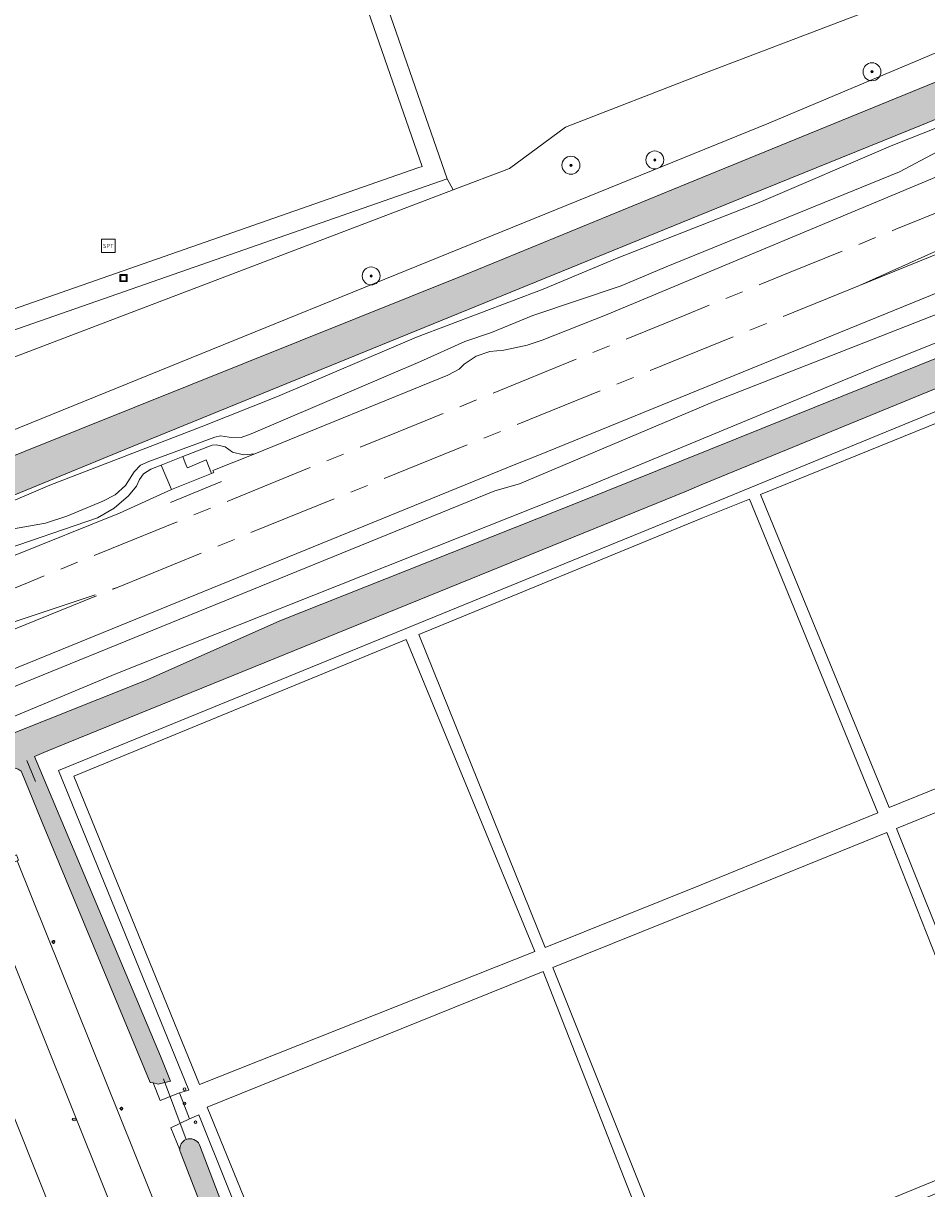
# Model space of a CAD drawing. Header units: metres. Extents: x 125349 to 128236, y 501602 to 503797.
# Tile 558 of 656: x 126924 to 127025, y 502814 to 502944. Entities that reach past the tile are written whole.
import ezdxf
from ezdxf.enums import TextEntityAlignment as Align

# ---------------------------------------------------------------- set-up
doc = ezdxf.new("R2010")
doc.units = ezdxf.units.M
doc.linetypes.add('AM-AS-SO', pattern=[16, 10, -2, 2, -2])
doc.layers.get('0').update_dxf_attribs({"linetype": 'CONTINUOUS'})
for name, color, linetype, lineweight in [('B-WE-AM-AS_SPOOR_TREIN-G', 10, 'AM-AS-SO', 18), ('B-WE-GR-BOOM-S-500', 90, 'CONTINUOUS', 18), ('B-WE-GR-GRAS-GV', 60, 'CONTINUOUS', 13), ('B-WE-GR-GROENVOORZIENING-GV', 80, 'CONTINUOUS', 18), ('B-WE-GR-RIET-GV', 120, 'CONTINUOUS', 13), ('B-WE-GW-TALUD_KRUIN-G', 90, 'CONTINUOUS', 18), ('B-WE-IE-MEUBILAIR-S', 7, 'CONTINUOUS', 18), ('B-WE-IE-MEUBILAIR_WEGMEUBILAIR-S', 7, 'CONTINUOUS', 18), ('B-WE-IE-MEUBILAIR_WEGMEUBILAIR_AFVALBAK-S', 7, 'CONTINUOUS', 18), ('B-WE-IE-TERREINAFSCHEIDING_KUNSTMATIG_HEKWERK-G', 20, 'IE-TERREINAFSCHEIDING_KUNSTMATIG-SO', 18), ('B-WE-IE-TERREINAFSCHEIDING_KUNSTMATIG_MUUR-G', 90, 'IE-TERREINAFSCHEIDING_KUNSTMATIG-SO', 18), ('B-WE-KW-KUNSTWERK_DUIKER-G', 170, 'CONTINUOUS', 18), ('B-WE-OG-TERREIN_BEGROEID-GV', 7, 'CONTINUOUS', 18), ('B-WE-OG-TERREIN_ERF-GV', 7, 'CONTINUOUS', 18), ('B-WE-OG-TERREIN_OEVER-GV', 7, 'CONTINUOUS', 18), ('B-WE-OG-WATER-GV', 130, 'CONTINUOUS', 18), ('B-WE-OG-WATER_SLOOT-GV', 120, 'CONTINUOUS', 18), ('B-WE-VH-HALFVERHARDING-GV', 130, 'CONTINUOUS', 18), ('B-WE-VH-ONVERHARD-GV', 252, 'CONTINUOUS', 18), ('B-WE-VH-OPENVERHARDING-GV', 90, 'CONTINUOUS', 18), ('B-WE-VH-OPENVERHARDING_BETONSTRAATSTEEN-GV', 90, 'CONTINUOUS', 18)]:
    doc.layers.add(name, color=color, linetype=linetype, lineweight=lineweight)
doc.layers.add('B-WE-OG-WATER-V', color=7, linetype='CONTINUOUS', lineweight=18, true_color=0xbee8ff)
doc.layers.add('B-WE-OG-WATER_SLOOT-V', color=7, linetype='CONTINUOUS', lineweight=18, true_color=0x73e9ff)
doc.styles.add('NLCS-ISO', font='NLCS-ISO.ttf')
doc.linetypes.add('IE-TERREINAFSCHEIDING_KUNSTMATIG-SO', pattern='A,4,[82,NLCS.SHX,S=0.75,R=90,X=0,Y=0],4,-2', length=10)

# ---------------------------------------------------------------- blocks, each defined once
blk = doc.blocks.new('SIE-WEG_AFVALBAK-SO')
at = {"color": 0, "linetype": 'ByBlock', "lineweight": 18}
for points in [[(-2, -2), (2, -2), (2, 2), (-2, 2)], [(-1.5, -1.5), (1.5, -1.5), (1.5, 1.5), (-1.5, 1.5)]]:
    blk.add_lwpolyline(points, close=True, dxfattribs=at)
blk = doc.blocks.new('SIE-MEUBILAIR_PAAL_LICHTMAST-SO')
for points in [[(-0.62, 0), (-1, 0)], [(-0.71, 0.71), (-0.44, 0.44)], [(0, 1), (0, 0.62)], [(0.44, 0.44), (0.71, 0.71)], [(1, 0), (0.62, 0)], [(-0.71, -0.71), (-0.44, -0.44)], [(0, -0.62), (0, -1)], [(0.44, -0.44), (0.71, -0.71)]]:
    blk.add_lwpolyline(points)
blk.add_circle((0, 0), 0.5)
blk = doc.blocks.new('SIE-MEUBILAIR_PAAL_VERKEERSBORD-SO')
blk.add_circle((0, 0), 0.75)
at = {"style": 'NLCS-ISO'}
blk.add_text('vb', height=0.75, dxfattribs=at).set_placement((0, 0.07), align=Align.MIDDLE_CENTER)
blk = doc.blocks.new('SIE-MEUBILAIR_PAAL_AFSLUITPAAL-SO')
blk.add_circle((0, 0), 0.75)
at = {"style": 'NLCS-ISO'}
blk.add_text('af', height=0.75, dxfattribs=at).set_placement((0, 0.05), align=Align.MIDDLE_CENTER)
blk = doc.blocks.new('SIE-MEUBILAIR_PUT_KOLK-SO')
blk.add_ellipse((0, 0), major_axis=(1.25, 0), ratio=0.54)
at = {"style": 'NLCS-ISO'}
blk.add_text('klk', height=0.75, dxfattribs=at).set_placement((0.03, 0), align=Align.MIDDLE_CENTER)
blk = doc.blocks.new('SIE-WEG_SPEELTOESTEL-SO')
at = {"flags": 128}
blk.add_lwpolyline([(-3.75, -3.75), (3.75, -3.75), (3.75, 3.75), (-3.75, 3.75)], close=True, dxfattribs=at)
at = {"style": 'NLCS-ISO'}
blk.add_text('SPT', height=2.25, dxfattribs=at).set_placement((0, 0), align=Align.MIDDLE_CENTER)
blk = doc.blocks.new('SGR-BOOM_01-SO')
at = {"linetype": 'ByBlock', "lineweight": 18}
h = blk.add_hatch(color=0, dxfattribs=at)
h.dxf.hatch_style = 1
edge = h.paths.add_edge_path()
edge.add_arc((0, 0), 0.25, 0, 360)
at = {"color": 0, "linetype": 'ByBlock', "lineweight": 18}
for radius in [2, 0.25]:
    blk.add_circle((0, 0), radius, dxfattribs=at)

msp = doc.modelspace()

# ---------------------------------------------------------------- hatches: boundary and pattern name
at = {"layer": 'B-WE-OG-WATER-V'}
msp.add_hatch(color=256, dxfattribs=at).paths.add_polyline_path([(126925.692, 502862.179), (126926.725, 502862.599), (126929.444, 502863.705), (126998.342, 502891.735), (127000, 502892.411), (127068.237, 502920.434), (127146.516, 502952.024), (127196.733, 502973.001), (127260.705, 502998.784), (127260.857, 502998.82), (127261.013, 502998.828), (127261.168, 502998.808), (127261.317, 502998.761), (127261.455, 502998.687), (127261.567, 502998.585), (127261.661, 502998.466), (127261.733, 502998.333), (127261.782, 502998.19), (127261.807, 502998.041), (127261.945, 502997.108), (127262.153, 502995.7), (127264.042, 502982.918), (127274.544, 502911.835), (127274.907, 502909.378), (127282.182, 502860.137), (127282.031, 502858.976), (127281.742, 502858.155), (127281.334, 502857.386), (127268.035, 502838.479), (127192.199, 502827.152), (127174.64, 502824.496), (127100.104, 502813.864), (127099.193, 502813.92), (127098.304, 502814.128), (127097.618, 502814.416), (127096.987, 502814.81), (127096.427, 502815.299), (127095.952, 502815.872), (127095.582, 502816.467), (127095.305, 502817.11), (127095.127, 502817.788), (127095.052, 502818.484), (127085.615, 502879.411), (127084.34, 502879.16), (127094.277, 502813.207), (127094.502, 502811.717), (127096.103, 502811.268), (127132.621, 502816.48), (127179.344, 502823.246), (127230.768, 502830.464), (127268.638, 502836.128), (127269.888, 502836.64), (127270.897, 502837.476), (127280.482, 502851.498), (127284.384, 502857.206), (127284.591, 502857.745), (127284.735, 502858.304), (127284.823, 502858.953), (127284.833, 502859.607), (127284.584, 502861.398), (127283.981, 502865.851), (127266.618, 502983.933), (127264.357, 502999.307), (127264.347, 502999.447), (127264.363, 502999.639), (127264.412, 502999.825), (127264.492, 503000), (127264.602, 503000.168), (127264.738, 503000.316), (127264.896, 503000.44), (127265.072, 503000.536), (127265.86, 503000.856), (127270.744, 503002.841), (127363.988, 503040.735), (127500, 503096.01), (127557.609, 503119.4), (127566.001, 503122.807), (127564.637, 503126.313), (127556.879, 503123.274), (127513.142, 503105.462), (127471.191, 503088.149), (127356.647, 503040.877), (127237.227, 502993.046), (127157.527, 502959.981), (127056.473, 502918.71), (126986.353, 502890.514), (126953.022, 502877.282), (126938.276, 502870.698), (126816.16, 502822.047), (126799.469, 502814.983), (126798.43, 502814.189), (126797.678, 502813.119), (126797.298, 502811.964), (126794.069, 502810.633), (126794.114, 502810.547), (126794.255, 502810.364), (126794.427, 502810.209), (126794.623, 502810.087), (126794.838, 502810.003), (126795.065, 502809.958), (126801.742, 502812.259), (126815.875, 502817.472), (126882.56, 502844.385), (126887.864, 502846.257), (126892.686, 502848.457), (126899.347, 502851.123), (126904.204, 502852.841), (126910.749, 502855.949), (126912.045, 502856.396), (126920.665, 502860.142), (126923.134, 502861.019), (126923.894, 502860.754), (126924.227, 502860.545), (126924.713, 502859.369), (126926.414, 502855.193), (126931.221, 502843.57), (126935.053, 502834.355), (126938.599, 502825.858), (126938.915, 502825.79), (126939.468, 502825.67), (126940.871, 502825.979), (126940.481, 502826.935), (126939.727, 502828.784)])
at = {"layer": 'B-WE-OG-WATER_SLOOT-V'}
h = msp.add_hatch(color=256, dxfattribs=at)
edge = h.paths.add_edge_path()
edge.add_line((127109.294, 502966.875), (127108.498, 502968.844))
edge.add_line((127108.498, 502968.844), (127107.772, 502970.641))
edge.add_line((127107.772, 502970.641), (127068.489, 502954.552))
edge.add_line((127068.489, 502954.552), (127030.455, 502939.089))
edge.add_line((127030.455, 502939.089), (126998.342, 502925.95))
edge.add_line((126998.342, 502925.95), (126973.716, 502915.849))
edge.add_line((126973.716, 502915.849), (126899.988, 502886.297))
edge.add_line((126899.988, 502886.297), (126868.392, 502873.189))
edge.add_line((126868.392, 502873.189), (126830.774, 502857.997))
edge.add_line((126830.774, 502857.997), (126818.319, 502853.082))
edge.add_line((126818.319, 502853.082), (126804.876, 502847.478))
edge.add_line((126804.876, 502847.478), (126794.815, 502843.454))
edge.add_arc((126795.766, 502841.367), 2.293, 114.50274, 145.50338)
edge.add_line((126793.876, 502842.666), (126793.772, 502842.499))
edge.add_line((126793.772, 502842.499), (126793.682, 502842.323))
edge.add_line((126793.682, 502842.323), (126793.608, 502842.141))
edge.add_line((126793.608, 502842.141), (126793.55, 502841.952))
edge.add_line((126793.55, 502841.952), (126793.508, 502841.76))
edge.add_line((126793.508, 502841.76), (126793.577, 502841.573))
edge.add_line((126793.577, 502841.573), (126793.662, 502841.392))
edge.add_line((126793.662, 502841.392), (126793.762, 502841.219))
edge.add_line((126793.762, 502841.219), (126793.876, 502841.055))
edge.add_line((126793.876, 502841.055), (126794.003, 502840.902))
edge.add_line((126794.003, 502840.902), (126794.143, 502840.759))
edge.add_line((126794.143, 502840.759), (126794.294, 502840.629))
edge.add_line((126794.294, 502840.629), (126794.456, 502840.512))
edge.add_line((126794.456, 502840.512), (126794.612, 502840.443))
edge.add_line((126794.612, 502840.443), (126794.774, 502840.388))
edge.add_line((126794.774, 502840.388), (126794.94, 502840.347))
edge.add_line((126794.94, 502840.347), (126795.109, 502840.321))
edge.add_line((126795.109, 502840.321), (126795.279, 502840.309))
edge.add_line((126795.279, 502840.309), (126795.45, 502840.312))
edge.add_line((126795.45, 502840.312), (126795.62, 502840.329))
edge.add_line((126795.62, 502840.329), (126795.788, 502840.362))
edge.add_line((126795.788, 502840.362), (126795.952, 502840.408))
edge.add_line((126795.952, 502840.408), (126802.862, 502843.234))
edge.add_line((126802.862, 502843.234), (126806.917, 502844.92))
edge.add_line((126806.917, 502844.92), (126811.948, 502846.879))
edge.add_line((126811.948, 502846.879), (126839.62, 502857.651))
edge.add_line((126839.62, 502857.651), (126868.251, 502869.491))
edge.add_line((126868.251, 502869.491), (126904.808, 502883.645))
edge.add_line((126904.808, 502883.645), (126935.699, 502896.31))
edge.add_line((126935.699, 502896.31), (127005.545, 502924.816))
edge.add_line((127005.545, 502924.816), (127024.555, 502932.49))
edge.add_line((127024.555, 502932.49), (127047.952, 502942.124))
edge.add_line((127047.952, 502942.124), (127067.055, 502949.835))
edge.add_line((127067.055, 502949.835), (127085.842, 502957.527))
edge.add_line((127085.842, 502957.527), (127106.748, 502965.847))
edge.add_line((127106.748, 502965.847), (127109.294, 502966.875))
h = msp.add_hatch(color=256, dxfattribs=at)
edge = h.paths.add_edge_path()
edge.add_line((127085.798, 502809.814), (127085.547, 502811.715))
edge.add_line((127085.547, 502811.715), (127000, 502799.451))
edge.add_line((127000, 502799.451), (126998.342, 502799.213))
edge.add_line((126998.342, 502799.213), (126955.688, 502792.793))
edge.add_arc((126955.258, 502794.53), 1.789, 239.26043, 283.8949, ccw=False)
edge.add_arc((126955.342, 502794.604), 1.896, 209.83615, 238.24836, ccw=False)
edge.add_line((126953.697, 502793.661), (126944.08, 502818.913))
edge.add_arc((126943.027, 502818.4), 1.171, 25.94948, 111.79499)
edge.add_arc((126943.06, 502818.415), 1.17, 113.56703, 183.59811)
edge.add_arc((126943.172, 502818.43), 1.283, 183.94661, 193.03128)
edge.add_line((126941.922, 502818.141), (126950.509, 502795.93))
edge.add_line((126950.509, 502795.93), (126951.495, 502793.379))
edge.add_arc((126955.276, 502794.485), 3.939, 196.30433, 241.95795)
edge.add_arc((126955.277, 502794.541), 3.989, 242.32472, 291.1769)
edge.add_line((126956.718, 502790.821), (126959.507, 502791.242))
edge.add_line((126959.507, 502791.242), (126975.898, 502793.717))
edge.add_line((126975.898, 502793.717), (126998.342, 502796.999))
edge.add_line((126998.342, 502796.999), (127000, 502797.243))
edge.add_line((127000, 502797.243), (127039.526, 502803.047))
edge.add_line((127039.526, 502803.047), (127049.737, 502804.575))
edge.add_line((127049.737, 502804.575), (127066.989, 502807.157))
edge.add_line((127066.989, 502807.157), (127085.798, 502809.814))

# ---------------------------------------------------------------- linework, layer by layer
at = {"layer": 'B-WE-AM-AS_SPOOR_TREIN-G', "flags": 128}
for points in [[(126902.7, 502872.479), (126911.548, 502876.082), (126924.921, 502881.527), (126934.277, 502885.348), (126945.463, 502889.897), (126956.129, 502894.232), (126966.227, 502898.335), (126976.496, 502902.526), (126987.091, 502906.831), (126998.019, 502911.267), (127009.737, 502916.033), (127021.689, 502920.901), (127031.162, 502924.745), (127039.517, 502928.146), (127050.357, 502932.547), (127060.423, 502936.652), (127069.763, 502940.481)], [(127017.623, 502914.621), (127061.513, 502934.4)], [(127017.623, 502914.621), (127062.156, 502932.692)], [(126935.021, 502881.032), (126948.935, 502886.743), (127017.623, 502914.621)], [(126907.803, 502871.987), (126935.021, 502881.032)], [(126908.528, 502870.285), (126935.021, 502881.032)]]:
    msp.add_lwpolyline(points, dxfattribs=at)
at = {"layer": 'B-WE-GR-GRAS-GV', "flags": 128}
for points in [[(126968.888, 502927.894), (126943.834, 503000), (126933.777, 503028.946), (126866.686, 503005.592), (126868.631, 503000), (126901.849, 502904.506), (126968.416, 502927.729)], [(126950.263, 502895.866), (126949.006, 502895.766), (126947.78, 502896.062), (126946.966, 502896.652), (126945.988, 502896.882), (126945.51, 502896.852), (126942.231, 502895.57), (126942.62, 502894.593), (126942.735, 502894.328), (126944.832, 502895.2), (126945.44, 502893.703), (126945.676, 502893.798), (126945.585, 502894.017)], [(126909.32, 502879.575), (126921.333, 502884.519), (126923.182, 502884.452), (126935.183, 502889.271), (126940.975, 502891.9), (126939.812, 502894.624), (126938.662, 502894.174), (126937.85, 502893.638), (126937.402, 502893.011), (126937.055, 502892.289), (126936.169, 502891.202), (126934.567, 502889.822), (126932.735, 502888.768), (126921.421, 502884.888), (126913.38, 502881.578)]]:
    msp.add_lwpolyline(points, close=True, dxfattribs=at)
for points in [[(127090.182, 502939.865), (126981.78, 502895.714), (126979.325, 502894.715), (126922.055, 502871.389), (126887.455, 502857.335), (126885.899, 502856.401), (126886.51, 502854.936), (126976.987, 502891.743), (126979.76, 502892.522), (127001.419, 502901.695), (127037.742, 502915.937)], [(127027.482, 502930.149), (127022.095, 502927.311), (126996.103, 502916.733), (126991.09, 502914.614), (126981.221, 502911.304), (126976.636, 502909.399), (126973.638, 502908.397), (126968.697, 502906.167), (126949.842, 502898.123), (126948.738, 502897.693), (126947.411, 502897.74), (126946.434, 502897.875), (126945.782, 502897.742), (126938.432, 502895.045), (126937.504, 502894.631), (126936.805, 502893.893), (126935.827, 502892.356), (126934.676, 502891.321), (126933.3, 502890.614), (126929.293, 502888.951), (126926.912, 502888.151), (126922.326, 502887.324)], [(126921.421, 502884.888), (126932.735, 502888.768), (126934.567, 502889.822), (126936.169, 502891.202), (126937.055, 502892.289), (126937.402, 502893.011), (126937.85, 502893.638), (126938.662, 502894.174), (126939.812, 502894.624), (126942.231, 502895.57), (126945.51, 502896.852), (126945.988, 502896.882), (126946.966, 502896.652), (126947.78, 502896.062), (126949.006, 502895.766), (126950.263, 502895.866), (126971.75, 502904.657), (126973.021, 502905.321), (126973.593, 502905.88), (126974.922, 502906.762), (126976.427, 502907.286), (126978.016, 502907.421), (126980.595, 502907.975), (126982.254, 502908.558), (126989.514, 502911.417), (127028.262, 502927.597)]]:
    msp.add_lwpolyline(points, dxfattribs=at)
at = {"layer": 'B-WE-GR-GROENVOORZIENING-GV', "flags": 128}
for points in [[(126857.615, 503007.983), (126857.148, 503007.934), (126850.084, 503005.623), (126888.716, 502894.507), (126812.462, 502868.181), (126807.751, 502866.555), (126789.288, 502862.249), (126795.321, 502846.852), (126905.108, 502891.136), (127007.521, 502932.705), (127096.351, 502970.16), (127093.404, 502976.07), (127087.904, 502972.317), (127039.336, 502952.848), (127021.557, 502946.335), (127000, 502938.149), (126984.856, 502932.262), (126978.619, 502927.671), (126972.372, 502925.295), (126899.279, 502897.488), (126860.897, 503007.366)], [(126971.7, 502926.51), (126900.483, 502901.692), (126891.787, 502926.686), (126890.679, 502926.304), (126887.877, 502934.451), (126888.948, 502934.805), (126875.362, 502973.911), (126874.213, 502973.515), (126871.377, 502981.754), (126872.466, 502982.168), (126863.91, 503006.799), (126860.897, 503007.366), (126899.279, 502897.488), (126972.372, 502925.295)]]:
    msp.add_lwpolyline(points, close=True, dxfattribs=at)
for points in [[(127104.688, 502978.896), (127093.404, 502976.07), (127096.351, 502970.16), (127007.521, 502932.705), (126905.108, 502891.136), (126795.321, 502846.852), (126789.288, 502862.249), (126786.669, 502862.046), (126793.484, 502842.92), (126793.876, 502842.666)], [(126794.815, 502843.454), (126804.876, 502847.478), (126818.319, 502853.082), (126830.774, 502857.997), (126868.392, 502873.189), (126899.988, 502886.297), (126973.716, 502915.849), (126998.342, 502925.95), (127030.455, 502939.089), (127068.489, 502954.552), (127107.772, 502970.641), (127107.928, 502970.705), (127104.688, 502978.896)], [(127068.237, 502920.434), (127000, 502892.411), (126998.342, 502891.735), (126929.444, 502863.705), (126926.725, 502862.599), (126925.692, 502862.179), (126939.727, 502828.784), (126940.481, 502826.935), (126940.871, 502825.979), (126939.468, 502825.67), (126938.915, 502825.79), (126939.721, 502823.849), (126941.846, 502824.689), (126942.898, 502824.976), (126928.39, 502860.612), (126998.342, 502889.201), (127000, 502889.882), (127067.623, 502917.652)]]:
    msp.add_lwpolyline(points, dxfattribs=at)
at = {"layer": 'B-WE-GR-RIET-GV', "flags": 128}
for points in [[(127036.838, 502936.384), (127021.328, 502930.264), (127006.444, 502923.899), (126990.627, 502917.672), (126982.372, 502914.23), (126968.256, 502908.878), (126952.783, 502902.253), (126944.28, 502898.88), (126927.411, 502892.385), (126916.876, 502887.908), (126907.699, 502883.887), (126897.864, 502879.934), (126892.839, 502878.238), (126880.212, 502873.671), (126853.49, 502862.484), (126795.686, 502839.152)], [(126922.326, 502887.324), (126926.912, 502888.151), (126929.293, 502888.951), (126933.3, 502890.614), (126934.676, 502891.321), (126935.827, 502892.356), (126936.805, 502893.893), (126937.504, 502894.631), (126938.432, 502895.045), (126945.782, 502897.742), (126946.434, 502897.875), (126947.411, 502897.74), (126948.738, 502897.693), (126949.842, 502898.123), (126968.697, 502906.167), (126973.638, 502908.397), (126976.636, 502909.399), (126981.221, 502911.304), (126991.09, 502914.614), (126996.103, 502916.733), (127022.095, 502927.311), (127027.482, 502930.149)], [(127037.742, 502915.937), (127001.419, 502901.695), (126979.76, 502892.522), (126976.987, 502891.743), (126886.51, 502854.936), (126886.624, 502854.661), (126879.939, 502851.958), (126879.079, 502853.966), (126885.804, 502856.629), (126885.899, 502856.401), (126887.455, 502857.335), (126922.055, 502871.389), (126920.349, 502871.274), (126905.068, 502865.178), (126879.421, 502854.449), (126868.977, 502850.257), (126867.166, 502848.541), (126871.394, 502849.877), (126873.846, 502850.81), (126877.872, 502851.83), (126879.077, 502851.917), (126821.279, 502828.662)], [(126794.693, 502814.907), (126852.286, 502837.602), (126901.17, 502857.317), (126934.759, 502871.365), (126987.027, 502892.125), (127019.363, 502905.527), (127042.308, 502914.711)]]:
    msp.add_lwpolyline(points, dxfattribs=at)
at = {"layer": 'B-WE-GW-TALUD_KRUIN-G', "flags": 128}
for points in [[(127090.182, 502939.865), (126981.78, 502895.714), (126979.325, 502894.715), (126922.055, 502871.389), (126887.455, 502857.335), (126885.899, 502856.401)], [(126921.421, 502884.888), (126932.735, 502888.768), (126934.567, 502889.822), (126936.169, 502891.202), (126937.055, 502892.289), (126937.402, 502893.011), (126937.85, 502893.638), (126938.662, 502894.174), (126939.812, 502894.624), (126942.231, 502895.57), (126945.51, 502896.852), (126945.988, 502896.882), (126946.966, 502896.652), (126947.78, 502896.062), (126949.006, 502895.766), (126950.263, 502895.866), (126971.75, 502904.657), (126973.021, 502905.321), (126973.593, 502905.88), (126974.922, 502906.762), (126976.427, 502907.286), (126978.016, 502907.421), (126980.595, 502907.975), (126982.254, 502908.558), (126989.514, 502911.417), (127028.262, 502927.597)]]:
    msp.add_lwpolyline(points, dxfattribs=at)
at = {"layer": 'B-WE-IE-TERREINAFSCHEIDING_KUNSTMATIG_HEKWERK-G', "flags": 128}
msp.add_lwpolyline([(126940.867, 502890.477), (126946.555, 502892.793)], dxfattribs=at)
at = {"layer": 'B-WE-IE-TERREINAFSCHEIDING_KUNSTMATIG_MUUR-G', "flags": 128}
msp.add_lwpolyline([(126939.812, 502894.624), (126942.231, 502895.57)], dxfattribs=at)
at = {"layer": 'B-WE-KW-KUNSTWERK_DUIKER-G', "flags": 128}
for points in [[(126924.839, 502861.701), (126925.799, 502859.38)], [(126940.079, 502826.249), (126942.592, 502819.488)]]:
    msp.add_lwpolyline(points, dxfattribs=at)
at = {"layer": 'B-WE-OG-TERREIN_BEGROEID-GV', "flags": 128}
for points in [[(126941.892, 502818.342), (126940.902, 502820.786), (126942.963, 502821.777), (126941.846, 502824.689), (126939.721, 502823.849), (126938.915, 502825.79), (126938.599, 502825.858), (126935.053, 502834.355), (126931.221, 502843.57), (126926.414, 502855.193), (126924.713, 502859.369), (126924.227, 502860.545), (126923.894, 502860.754), (126923.134, 502861.019), (126920.665, 502860.142), (126912.045, 502856.396), (126910.749, 502855.949), (126904.204, 502852.841), (126899.347, 502851.123), (126892.686, 502848.457), (126887.864, 502846.257), (126882.56, 502844.385), (126815.875, 502817.472)], [(126792.585, 502804.444), (126796.068, 502805.847), (126876.804, 502838.13), (126916.154, 502853.959), (126916.136, 502854.101), (126916.692, 502854.362), (126918.636, 502849.548), (126918.737, 502849.579), (126918.868, 502849.267), (126923.699, 502851.198), (126923.909, 502850.611), (126923.778, 502850.54), (126943.451, 502801.546), (126946.341, 502794.317), (126950.509, 502795.93)], [(126950.509, 502795.93), (126941.922, 502818.141)]]:
    msp.add_lwpolyline(points, dxfattribs=at)
at = {"layer": 'B-WE-OG-TERREIN_BEGROEID-GV'}
msp.add_lwpolyline([(126941.922, 502818.141, -0.0396601), (126941.892, 502818.342)], format="xyb", dxfattribs=at)
at = {"layer": 'B-WE-OG-TERREIN_ERF-GV', "flags": 128}
msp.add_lwpolyline([(126968.888, 502927.894), (126968.416, 502927.729), (126901.849, 502904.506), (126868.631, 503000), (126866.686, 503005.592), (126933.777, 503028.946), (126943.834, 503000)], close=True, dxfattribs=at)
for points in [[(126875.362, 502973.911), (126888.948, 502934.805), (126887.877, 502934.451), (126890.679, 502926.304), (126891.787, 502926.686), (126900.483, 502901.692), (126971.7, 502926.51), (126963.042, 502951.437)], [(126935.866, 502790.904), (126929.992, 502805.582), (126921.617, 502826.445), (126920.68, 502828.744)]]:
    msp.add_lwpolyline(points, dxfattribs=at)
at = {"layer": 'B-WE-OG-TERREIN_OEVER-GV', "flags": 128}
for points in [[(127047.952, 502942.124), (127024.555, 502932.49), (127005.545, 502924.816), (126935.699, 502896.31), (126904.808, 502883.645), (126868.251, 502869.491), (126839.62, 502857.651), (126811.948, 502846.879)], [(126795.686, 502839.152), (126853.49, 502862.484), (126880.212, 502873.671), (126892.839, 502878.238), (126897.864, 502879.934), (126907.699, 502883.887), (126916.876, 502887.908), (126927.411, 502892.385), (126944.28, 502898.88), (126952.783, 502902.253), (126968.256, 502908.878), (126982.372, 502914.23), (126990.627, 502917.672), (127006.444, 502923.899), (127021.328, 502930.264), (127036.838, 502936.384)], [(127042.308, 502914.711), (127019.363, 502905.527), (126987.027, 502892.125), (126934.759, 502871.365), (126901.17, 502857.317), (126852.286, 502837.602), (126794.693, 502814.907), (126793.148, 502813.604), (126792.74, 502811.159), (126793.117, 502810.241), (126794.069, 502810.633), (126797.298, 502811.964), (126797.678, 502813.119), (126798.43, 502814.189), (126799.469, 502814.983), (126816.16, 502822.047), (126938.276, 502870.698), (126953.022, 502877.282), (126986.353, 502890.514), (127056.473, 502918.71)]]:
    msp.add_lwpolyline(points, dxfattribs=at)
at = {"layer": 'B-WE-OG-WATER-GV', "flags": 128}
for points in [[(126924.227, 502860.545), (126924.713, 502859.369), (126926.414, 502855.193), (126931.221, 502843.57), (126935.053, 502834.355), (126938.599, 502825.858), (126938.915, 502825.79), (126939.468, 502825.67), (126940.871, 502825.979), (126940.481, 502826.935), (126939.727, 502828.784), (126925.692, 502862.179), (126926.725, 502862.599), (126929.444, 502863.705), (126998.342, 502891.735), (127000, 502892.411), (127068.237, 502920.434)], [(127056.473, 502918.71), (126986.353, 502890.514), (126953.022, 502877.282), (126938.276, 502870.698), (126816.16, 502822.047)]]:
    msp.add_lwpolyline(points, dxfattribs=at)
at = {"layer": 'B-WE-OG-WATER_SLOOT-GV', "flags": 128}
for points in [[(127109.294, 502966.875), (127108.498, 502968.844), (127107.772, 502970.641), (127068.489, 502954.552), (127030.455, 502939.089), (126998.342, 502925.95), (126973.716, 502915.849), (126899.988, 502886.297), (126868.392, 502873.189), (126830.774, 502857.997), (126818.319, 502853.082), (126804.876, 502847.478)], [(126811.948, 502846.879), (126839.62, 502857.651), (126868.251, 502869.491), (126904.808, 502883.645), (126935.699, 502896.31), (127005.545, 502924.816), (127024.555, 502932.49), (127047.952, 502942.124)], [(126953.697, 502793.661), (126944.08, 502818.913)], [(126941.922, 502818.141), (126950.509, 502795.93)]]:
    msp.add_lwpolyline(points, dxfattribs=at)
at = {"layer": 'B-WE-OG-WATER_SLOOT-GV'}
for points in [[(126942.592, 502819.488, 0.3154479), (126941.892, 502818.342)], [(126944.08, 502818.913, 0.393132), (126942.592, 502819.488)], [(126941.892, 502818.342, 0.0396601), (126941.922, 502818.141)]]:
    msp.add_lwpolyline(points, format="xyb", dxfattribs=at)
at = {"layer": 'B-WE-VH-HALFVERHARDING-GV', "flags": 128}
for points in [[(126819.896, 502829.831), (126860.237, 502846.351), (126867.166, 502848.541), (126868.977, 502850.257), (126879.421, 502854.449), (126905.068, 502865.178), (126920.349, 502871.274), (126922.055, 502871.389), (126979.325, 502894.715), (126981.78, 502895.714), (127090.182, 502939.865)], [(127028.262, 502927.597), (126989.514, 502911.417), (126982.254, 502908.558), (126980.595, 502907.975), (126978.016, 502907.421), (126976.427, 502907.286), (126974.922, 502906.762), (126973.593, 502905.88), (126973.021, 502905.321), (126971.75, 502904.657), (126950.263, 502895.866), (126945.585, 502894.017), (126945.676, 502893.798), (126945.44, 502893.703), (126940.975, 502891.9), (126935.183, 502889.271), (126923.182, 502884.452)], [(127067.623, 502917.652), (127000, 502889.882), (126998.342, 502889.201), (126928.39, 502860.612), (126942.898, 502824.976), (126941.846, 502824.689), (126942.963, 502821.777), (126944.003, 502822.227), (126953.843, 502797.686), (126974.387, 502800.611), (126994.981, 502803.434), (127000, 502804.141), (127005.197, 502804.907), (127075.166, 502833.492)]]:
    msp.add_lwpolyline(points, dxfattribs=at)
for points in [[(127020.941, 502856.479), (127006.617, 502891.349), (127043.98, 502906.519), (127058.154, 502871.548)], [(126968.513, 502875.759), (127000, 502888.669), (127005.366, 502890.848), (127019.69, 502855.878), (127000, 502847.876), (126982.62, 502840.872)], [(126967.114, 502875.208), (126981.471, 502840.421), (126944.097, 502825.627), (126930.091, 502859.964)], [(127073.18, 502834.177), (127035.867, 502818.957), (127021.742, 502854.128), (127059.006, 502869.297)], [(127000, 502805.65), (126998.342, 502805.415), (126996.828, 502805.237), (126983.474, 502838.673), (127000, 502845.306), (127020.691, 502853.677), (127034.616, 502818.407), (127005.256, 502806.392)], [(126982.374, 502838.222), (126995.379, 502805.035), (126954.59, 502799.437), (126944.952, 502823.078)]]:
    msp.add_lwpolyline(points, close=True, dxfattribs=at)
at = {"layer": 'B-WE-VH-ONVERHARD-GV', "flags": 128}
for points in [[(126963.042, 502951.437), (126971.7, 502926.51), (126972.372, 502925.295), (126978.619, 502927.671), (126984.856, 502932.262), (127000, 502938.149), (127021.557, 502946.335)], [(127081.213, 502844.501), (127084.73, 502816.993), (127032.759, 502809.414), (127031.707, 502812.064), (127079.193, 502831.833), (127074.61, 502843.549), (127065.897, 502864.663), (127074.317, 502865.716), (127074.142, 502866.737), (127061.032, 502868.335), (127075.166, 502833.492), (127005.197, 502804.907), (127000, 502804.141), (126994.981, 502803.434), (126974.387, 502800.611), (126953.843, 502797.686), (126944.003, 502822.227), (126942.963, 502821.777), (126940.902, 502820.786), (126941.892, 502818.342)], [(126944.08, 502818.913), (126953.697, 502793.661)]]:
    msp.add_lwpolyline(points, dxfattribs=at)
for points in [[(127020.941, 502856.479), (127058.154, 502871.548), (127043.98, 502906.519), (127006.617, 502891.349)], [(126968.513, 502875.759), (126982.62, 502840.872), (127000, 502847.876), (127019.69, 502855.878), (127005.366, 502890.848), (127000, 502888.669)], [(126967.114, 502875.208), (126930.091, 502859.964), (126944.097, 502825.627), (126981.471, 502840.421)], [(127073.18, 502834.177), (127059.006, 502869.297), (127021.742, 502854.128), (127035.867, 502818.957)], [(127020.691, 502853.677), (127000, 502845.306), (126983.474, 502838.673), (126996.828, 502805.237), (126998.342, 502805.415), (127000, 502805.65), (127005.256, 502806.392), (127034.616, 502818.407)], [(126982.374, 502838.222), (126944.952, 502823.078), (126954.59, 502799.437), (126995.379, 502805.035)]]:
    msp.add_lwpolyline(points, close=True, dxfattribs=at)
at = {"layer": 'B-WE-VH-ONVERHARD-GV'}
for points in [[(126941.892, 502818.342, -0.3154479), (126942.592, 502819.488)], [(126942.592, 502819.488, -0.393132), (126944.08, 502818.913)]]:
    msp.add_lwpolyline(points, format="xyb", dxfattribs=at)
at = {"layer": 'B-WE-VH-OPENVERHARDING-GV', "flags": 128}
msp.add_lwpolyline([(126940.975, 502891.9), (126945.44, 502893.703), (126944.832, 502895.2), (126942.735, 502894.328), (126942.62, 502894.593), (126942.231, 502895.57), (126939.812, 502894.624)], close=True, dxfattribs=at)
at = {"layer": 'B-WE-VH-OPENVERHARDING_BETONSTRAATSTEEN-GV', "flags": 128}
msp.add_lwpolyline([(126923.778, 502850.54), (126919.499, 502848.806), (126936.964, 502805.347), (126942.095, 502792.674), (126946.341, 502794.317), (126943.451, 502801.546)], close=True, dxfattribs=at)
for points in [[(126942.095, 502792.674), (126936.964, 502805.347), (126919.499, 502848.806), (126919.125, 502848.655), (126918.868, 502849.267), (126918.737, 502849.579), (126918.636, 502849.548), (126918.016, 502849.299)], [(126917.24, 502837.279), (126920.68, 502828.744), (126921.617, 502826.445), (126929.992, 502805.582), (126935.866, 502790.904)]]:
    msp.add_lwpolyline(points, dxfattribs=at)

# ---------------------------------------------------------------- block references
at = {"layer": 'B-WE-GR-BOOM-S-500', "xscale": 0.5, "yscale": 0.5, "zscale": 0.5}
for p in [(127019.022, 502938.446), (126985.472, 502928.031), (126994.822, 502928.624), (126963.214, 502915.698)]:
    msp.add_blockref('SGR-BOOM_01-SO', p, dxfattribs=at)
at = {"layer": 'B-WE-IE-MEUBILAIR-S', "xscale": 0.2, "yscale": 0.2, "zscale": 0.2}
for name, p in [('SIE-MEUBILAIR_PAAL_LICHTMAST-SO', (126927.814, 502841.506)), ('SIE-MEUBILAIR_PAAL_VERKEERSBORD-SO', (126942.412, 502825.089)), ('SIE-MEUBILAIR_PAAL_LICHTMAST-SO', (126935.393, 502822.929)), ('SIE-MEUBILAIR_PAAL_AFSLUITPAAL-SO', (126942.409, 502823.514)), ('SIE-MEUBILAIR_PUT_KOLK-SO', (126930.141, 502821.725)), ('SIE-MEUBILAIR_PAAL_VERKEERSBORD-SO', (126943.638, 502821.407))]:
    msp.add_blockref(name, p, dxfattribs=at)
at = {"layer": 'B-WE-IE-MEUBILAIR_WEGMEUBILAIR-S', "xscale": 0.2, "yscale": 0.2, "zscale": 0.2}
msp.add_blockref('SIE-WEG_SPEELTOESTEL-SO', (126933.926, 502919.048), dxfattribs=at)
at = {"layer": 'B-WE-IE-MEUBILAIR_WEGMEUBILAIR_AFVALBAK-S', "xscale": 0.2, "yscale": 0.2, "zscale": 0.2}
msp.add_blockref('SIE-WEG_AFVALBAK-SO', (126935.617, 502915.465), dxfattribs=at)

doc.saveas('drawing.dxf')
